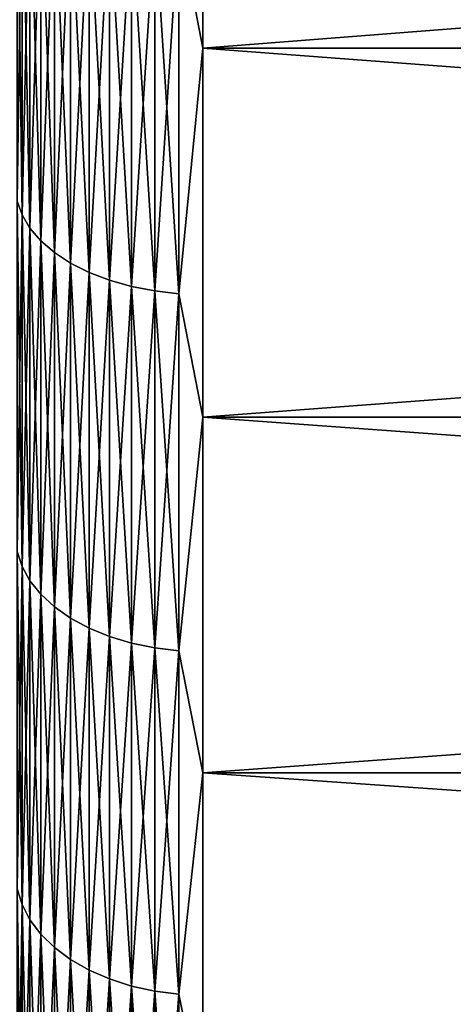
# Model space of a CAD drawing. Header units: metres. Extents: x -2 to 85, y -75 to 96.
# Tile 323 of 444: x 70.16 to 71.32, y 12.61 to 15.23. Entities that reach past the tile are written whole.
import ezdxf

# ---------------------------------------------------------------- set-up
doc = ezdxf.new("R2010")
doc.units = ezdxf.units.M
doc.layers.add('solid_20204500', color=7, linetype='CONTINUOUS')

msp = doc.modelspace()

# ---------------------------------------------------------------- linework, layer by layer
at = {"layer": 'solid_20204500'}
for points in [[(70.585388, 15.491072, -19.889185), (70.650002, 16.176983, -20.309265), (70.650002, 15.158851, -19.681334)], [(70.585388, 15.491072, 19.889185), (70.650002, 15.158851, 19.681334), (70.650002, 16.176983, 20.309265)], [(83.727272, 15.158851, -19.681334), (70.650002, 15.158851, -19.681334), (70.650002, 16.176983, -20.309265)], [(83.727272, 16.176983, -20.309265), (83.727272, 15.158851, -19.681334), (70.650002, 16.176983, -20.309265)], [(83.727272, 16.176983, 20.309265), (70.650002, 16.176983, 20.309265), (70.650002, 15.158851, 19.681334)], [(83.727272, 15.158851, 19.681334), (83.727272, 16.176983, 20.309265), (70.650002, 15.158851, 19.681334)], [(70.167053, 15.686105, 19.579082), (70.154274, 15.720289, 19.524729), (70.154274, 14.750954, 18.88039)], [(70.167053, 14.714071, -18.932951), (70.154274, 14.750954, -18.88039), (70.154274, 15.720289, -19.524729)], [(70.167053, 15.686105, -19.579082), (70.167053, 14.714071, -18.932951), (70.154274, 15.720289, -19.524729)], [(70.167053, 14.714071, 18.932951), (70.167053, 15.686105, 19.579082), (70.154274, 14.750954, 18.88039)], [(70.18811, 15.653102, 19.631557), (70.167053, 15.686105, 19.579082), (70.167053, 14.714071, 18.932951)], [(70.18811, 14.678463, -18.983692), (70.167053, 14.714071, -18.932951), (70.167053, 15.686105, -19.579082)], [(70.18811, 15.653102, -19.631557), (70.18811, 14.678463, -18.983692), (70.167053, 15.686105, -19.579082)], [(70.18811, 14.678463, 18.983692), (70.18811, 15.653102, 19.631557), (70.167053, 14.714071, 18.932951)], [(70.217087, 15.621846, 19.681253), (70.18811, 15.653102, 19.631557), (70.18811, 14.678463, 18.983692)], [(70.217087, 14.644741, -19.031748), (70.18811, 14.678463, -18.983692), (70.18811, 15.653102, -19.631557)], [(70.217087, 15.621846, -19.681253), (70.217087, 14.644741, -19.031748), (70.18811, 15.653102, -19.631557)], [(70.217087, 14.644741, 19.031748), (70.217087, 15.621846, 19.681253), (70.18811, 14.678463, 18.983692)], [(70.253479, 15.592875, 19.727318), (70.217087, 15.621846, 19.681253), (70.217087, 14.644741, 19.031748)], [(70.253479, 14.613482, -19.076294), (70.217087, 14.644741, -19.031748), (70.217087, 15.621846, -19.681253)], [(70.253479, 15.592875, -19.727318), (70.253479, 14.613482, -19.076294), (70.217087, 15.621846, -19.681253)], [(70.253479, 14.613482, 19.076294), (70.253479, 15.592875, 19.727318), (70.217087, 14.644741, 19.031748)], [(70.296677, 15.566683, 19.768963), (70.253479, 15.592875, 19.727318), (70.253479, 14.613482, 19.076294)], [(70.296677, 14.585223, -19.116564), (70.253479, 14.613482, -19.076294), (70.253479, 15.592875, -19.727318)], [(70.296677, 15.566683, -19.768963), (70.296677, 14.585223, -19.116564), (70.253479, 15.592875, -19.727318)], [(70.296677, 14.585223, 19.116564), (70.296677, 15.566683, 19.768963), (70.253479, 14.613482, 19.076294)], [(70.345932, 15.54372, 19.805473), (70.296677, 15.566683, 19.768963), (70.296677, 14.585223, 19.116564)], [(70.345932, 14.560448, -19.151869), (70.296677, 14.585223, -19.116564), (70.296677, 15.566683, -19.768963)], [(70.345932, 15.54372, -19.805473), (70.345932, 14.560448, -19.151869), (70.296677, 15.566683, -19.768963)], [(70.345932, 14.560448, 19.151869), (70.345932, 15.54372, 19.805473), (70.296677, 14.585223, 19.116564)], [(70.400398, 15.524381, 19.836224), (70.345932, 15.54372, 19.805473), (70.345932, 14.560448, 19.151869)], [(70.400398, 14.539581, -19.181604), (70.345932, 14.560448, -19.151869), (70.345932, 15.54372, -19.805473)], [(70.400398, 15.524381, -19.836224), (70.400398, 14.539581, -19.181604), (70.345932, 15.54372, -19.805473)], [(70.400398, 14.539581, 19.181604), (70.400398, 15.524381, 19.836224), (70.345932, 14.560448, 19.151869)], [(70.459145, 15.508996, 19.860685), (70.400398, 15.524381, 19.836224), (70.400398, 14.539581, 19.181604)], [(70.459145, 14.522982, -19.205259), (70.400398, 14.539581, -19.181604), (70.400398, 15.524381, -19.836224)], [(70.459145, 15.508996, -19.860685), (70.459145, 14.522982, -19.205259), (70.400398, 15.524381, -19.836224)], [(70.459145, 14.522982, 19.205259), (70.459145, 15.508996, 19.860685), (70.400398, 14.539581, 19.181604)], [(70.521156, 15.497829, 19.878441), (70.459145, 15.508996, 19.860685), (70.459145, 14.522982, 19.205259)], [(70.521156, 14.510934, -19.222429), (70.459145, 14.522982, -19.205259), (70.459145, 15.508996, -19.860685)], [(70.521156, 15.497829, -19.878441), (70.521156, 14.510934, -19.222429), (70.459145, 15.508996, -19.860685)], [(70.521156, 14.510934, 19.222429), (70.521156, 15.497829, 19.878441), (70.459145, 14.522982, 19.205259)], [(70.585388, 15.491072, 19.889185), (70.521156, 15.497829, 19.878441), (70.521156, 14.510934, 19.222429)], [(70.585388, 14.503643, -19.232819), (70.521156, 14.510934, -19.222429), (70.521156, 15.497829, -19.878441)], [(70.585388, 15.491072, -19.889185), (70.585388, 14.503643, -19.232819), (70.521156, 15.497829, -19.878441)], [(70.585388, 14.503643, 19.232819), (70.585388, 15.491072, 19.889185), (70.521156, 14.510934, 19.222429)], [(70.585388, 15.491072, -19.889185), (70.650002, 15.158851, -19.681334), (70.585388, 14.503643, -19.232819)], [(70.585388, 14.503643, 19.232819), (70.650002, 15.158851, 19.681334), (70.585388, 15.491072, 19.889185)], [(70.585388, 14.503643, -19.232819), (70.650002, 15.158851, -19.681334), (70.650002, 14.173989, -19.002407)], [(70.585388, 14.503643, 19.232819), (70.650002, 14.173989, 19.002407), (70.650002, 15.158851, 19.681334)], [(83.727272, 14.173989, -19.002407), (70.650002, 14.173989, -19.002407), (70.650002, 15.158851, -19.681334)], [(83.727272, 15.158851, -19.681334), (83.727272, 14.173989, -19.002407), (70.650002, 15.158851, -19.681334)], [(83.727272, 15.158851, 19.681334), (70.650002, 15.158851, 19.681334), (70.650002, 14.173989, 19.002407)], [(83.727272, 14.173989, 19.002407), (83.727272, 15.158851, 19.681334), (70.650002, 14.173989, 19.002407)], [(70.167053, 14.714071, 18.932951), (70.154274, 14.750954, 18.88039), (70.154274, 13.815358, 18.187971)], [(70.167053, 13.775871, -18.238604), (70.154274, 13.815358, -18.187971), (70.154274, 14.750954, -18.88039)], [(70.167053, 14.714071, -18.932951), (70.167053, 13.775871, -18.238604), (70.154274, 14.750954, -18.88039)], [(70.167053, 13.775871, 18.238604), (70.167053, 14.714071, 18.932951), (70.154274, 13.815358, 18.187971)], [(70.18811, 14.678463, 18.983692), (70.167053, 14.714071, 18.932951), (70.167053, 13.775871, 18.238604)], [(70.18811, 13.737748, -18.287485), (70.167053, 13.775871, -18.238604), (70.167053, 14.714071, -18.932951)], [(70.18811, 14.678463, -18.983692), (70.18811, 13.737748, -18.287485), (70.167053, 14.714071, -18.932951)], [(70.18811, 13.737748, 18.287485), (70.18811, 14.678463, 18.983692), (70.167053, 13.775871, 18.238604)], [(70.217087, 14.644741, 19.031748), (70.18811, 14.678463, 18.983692), (70.18811, 13.737748, 18.287485)], [(70.217087, 13.701645, -18.333778), (70.18811, 13.737748, -18.287485), (70.18811, 14.678463, -18.983692)], [(70.217087, 14.644741, -19.031748), (70.217087, 13.701645, -18.333778), (70.18811, 14.678463, -18.983692)], [(70.217087, 13.701645, 18.333778), (70.217087, 14.644741, 19.031748), (70.18811, 13.737748, 18.287485)], [(70.253479, 14.613482, 19.076294), (70.217087, 14.644741, 19.031748), (70.217087, 13.701645, 18.333778)], [(70.253479, 13.668179, -18.37669), (70.217087, 13.701645, -18.333778), (70.217087, 14.644741, -19.031748)], [(70.253479, 14.613482, -19.076294), (70.253479, 13.668179, -18.37669), (70.217087, 14.644741, -19.031748)], [(70.253479, 13.668179, 18.37669), (70.253479, 14.613482, 19.076294), (70.217087, 13.701645, 18.333778)], [(70.296677, 14.585223, 19.116564), (70.253479, 14.613482, 19.076294), (70.253479, 13.668179, 18.37669)], [(70.296677, 13.637924, -18.415483), (70.253479, 13.668179, -18.37669), (70.253479, 14.613482, -19.076294)], [(70.296677, 14.585223, -19.116564), (70.296677, 13.637924, -18.415483), (70.253479, 14.613482, -19.076294)], [(70.296677, 13.637924, 18.415483), (70.296677, 14.585223, 19.116564), (70.253479, 13.668179, 18.37669)], [(70.345932, 14.560448, 19.151869), (70.296677, 14.585223, 19.116564), (70.296677, 13.637924, 18.415483)], [(70.345932, 13.6114, -18.449493), (70.296677, 13.637924, -18.415483), (70.296677, 14.585223, -19.116564)], [(70.345932, 14.560448, -19.151869), (70.345932, 13.6114, -18.449493), (70.296677, 14.585223, -19.116564)], [(70.345932, 13.6114, 18.449493), (70.345932, 14.560448, 19.151869), (70.296677, 13.637924, 18.415483)], [(70.400398, 14.539581, 19.181604), (70.345932, 14.560448, 19.151869), (70.345932, 13.6114, 18.449493)], [(70.400398, 13.58906, -18.478138), (70.345932, 13.6114, -18.449493), (70.345932, 14.560448, -19.151869)], [(70.400398, 14.539581, -19.181604), (70.400398, 13.58906, -18.478138), (70.345932, 14.560448, -19.151869)], [(70.400398, 13.58906, 18.478138), (70.400398, 14.539581, 19.181604), (70.345932, 13.6114, 18.449493)], [(70.459145, 14.522982, 19.205259), (70.400398, 14.539581, 19.181604), (70.400398, 13.58906, 18.478138)], [(70.459145, 13.571288, -18.500927), (70.400398, 13.58906, -18.478138), (70.400398, 14.539581, -19.181604)], [(70.459145, 14.522982, -19.205259), (70.459145, 13.571288, -18.500927), (70.400398, 14.539581, -19.181604)], [(70.459145, 13.571288, 18.500927), (70.459145, 14.522982, 19.205259), (70.400398, 13.58906, 18.478138)], [(70.521156, 14.510934, 19.222429), (70.459145, 14.522982, 19.205259), (70.459145, 13.571288, 18.500927)], [(70.521156, 13.558389, -18.517466), (70.459145, 13.571288, -18.500927), (70.459145, 14.522982, -19.205259)], [(70.521156, 14.510934, -19.222429), (70.521156, 13.558389, -18.517466), (70.459145, 14.522982, -19.205259)], [(70.521156, 13.558389, 18.517466), (70.521156, 14.510934, 19.222429), (70.459145, 13.571288, 18.500927)], [(70.585388, 14.503643, 19.232819), (70.521156, 14.510934, 19.222429), (70.521156, 13.558389, 18.517466)], [(70.585388, 13.550583, -18.527475), (70.521156, 13.558389, -18.517466), (70.521156, 14.510934, -19.222429)], [(70.585388, 14.503643, -19.232819), (70.585388, 13.550583, -18.527475), (70.521156, 14.510934, -19.222429)], [(70.585388, 13.550583, 18.527475), (70.585388, 14.503643, 19.232819), (70.521156, 13.558389, 18.517466)], [(70.585388, 14.503643, -19.232819), (70.650002, 14.173989, -19.002407), (70.585388, 13.550583, -18.527475)], [(70.585388, 13.550583, 18.527475), (70.650002, 14.173989, 19.002407), (70.585388, 14.503643, 19.232819)], [(70.585388, 13.550583, -18.527475), (70.650002, 14.173989, -19.002407), (70.650002, 13.224952, -18.274242)], [(70.585388, 13.550583, 18.527475), (70.650002, 13.224952, 18.274242), (70.650002, 14.173989, 19.002407)], [(83.727272, 13.224952, -18.274242), (70.650002, 13.224952, -18.274242), (70.650002, 14.173989, -19.002407)], [(83.727272, 14.173989, -19.002407), (83.727272, 13.224952, -18.274242), (70.650002, 14.173989, -19.002407)], [(83.727272, 14.173989, 19.002407), (70.650002, 14.173989, 19.002407), (70.650002, 13.224952, 18.274242)], [(83.727272, 13.224952, 18.274242), (83.727272, 14.173989, 19.002407), (70.650002, 13.224952, 18.274242)], [(70.167053, 13.775871, 18.238604), (70.154274, 13.815358, 18.187971), (70.154274, 12.915885, 17.449236)], [(70.167053, 12.873893, -17.497812), (70.154274, 12.915885, -17.449236), (70.154274, 13.815358, -18.187971)], [(70.167053, 13.775871, -18.238604), (70.167053, 12.873893, -17.497812), (70.154274, 13.815358, -18.187971)], [(70.167053, 12.873893, 17.497812), (70.167053, 13.775871, 18.238604), (70.154274, 12.915885, 17.449236)], [(70.18811, 13.737748, 18.287485), (70.167053, 13.775871, 18.238604), (70.167053, 12.873893, 17.497812)], [(70.18811, 12.833353, -17.544708), (70.167053, 12.873893, -17.497812), (70.167053, 13.775871, -18.238604)], [(70.18811, 13.737748, -18.287485), (70.18811, 12.833353, -17.544708), (70.167053, 13.775871, -18.238604)], [(70.18811, 12.833353, 17.544708), (70.18811, 13.737748, 18.287485), (70.167053, 12.873893, 17.497812)], [(70.217087, 13.701645, 18.333778), (70.18811, 13.737748, 18.287485), (70.18811, 12.833353, 17.544708)], [(70.217087, 12.79496, -17.589121), (70.18811, 12.833353, -17.544708), (70.18811, 13.737748, -18.287485)], [(70.217087, 13.701645, -18.333778), (70.217087, 12.79496, -17.589121), (70.18811, 13.737748, -18.287485)], [(70.217087, 12.79496, 17.589121), (70.217087, 13.701645, 18.333778), (70.18811, 12.833353, 17.544708)], [(70.253479, 13.668179, 18.37669), (70.217087, 13.701645, 18.333778), (70.217087, 12.79496, 17.589121)], [(70.253479, 12.759372, -17.630289), (70.217087, 12.79496, -17.589121), (70.217087, 13.701645, -18.333778)], [(70.253479, 13.668179, -18.37669), (70.253479, 12.759372, -17.630289), (70.217087, 13.701645, -18.333778)], [(70.253479, 12.759372, 17.630289), (70.253479, 13.668179, 18.37669), (70.217087, 12.79496, 17.589121)], [(70.296677, 13.637924, 18.415483), (70.253479, 13.668179, 18.37669), (70.253479, 12.759372, 17.630289)], [(70.296677, 12.727199, -17.667507), (70.253479, 12.759372, -17.630289), (70.253479, 13.668179, -18.37669)], [(70.296677, 13.637924, -18.415483), (70.296677, 12.727199, -17.667507), (70.253479, 13.668179, -18.37669)], [(70.296677, 12.727199, 17.667507), (70.296677, 13.637924, 18.415483), (70.253479, 12.759372, 17.630289)], [(70.345932, 13.6114, 18.449493), (70.296677, 13.637924, 18.415483), (70.296677, 12.727199, 17.667507)], [(70.345932, 12.698992, -17.700136), (70.296677, 12.727199, -17.667507), (70.296677, 13.637924, -18.415483)], [(70.345932, 13.6114, -18.449493), (70.345932, 12.698992, -17.700136), (70.296677, 13.637924, -18.415483)], [(70.345932, 12.698992, 17.700136), (70.345932, 13.6114, 18.449493), (70.296677, 12.727199, 17.667507)], [(70.400398, 13.58906, 18.478138), (70.345932, 13.6114, 18.449493), (70.345932, 12.698992, 17.700136)], [(70.400398, 12.675236, -17.727617), (70.345932, 12.698992, -17.700136), (70.345932, 13.6114, -18.449493)], [(70.400398, 13.58906, -18.478138), (70.400398, 12.675236, -17.727617), (70.345932, 13.6114, -18.449493)], [(70.400398, 12.675236, 17.727617), (70.400398, 13.58906, 18.478138), (70.345932, 12.698992, 17.700136)], [(70.459145, 13.571288, 18.500927), (70.400398, 13.58906, 18.478138), (70.400398, 12.675236, 17.727617)], [(70.459145, 12.656337, -17.749479), (70.400398, 12.675236, -17.727617), (70.400398, 13.58906, -18.478138)], [(70.459145, 13.571288, -18.500927), (70.459145, 12.656337, -17.749479), (70.400398, 13.58906, -18.478138)], [(70.459145, 12.656337, 17.749479), (70.459145, 13.571288, 18.500927), (70.400398, 12.675236, 17.727617)], [(70.521156, 13.558389, 18.517466), (70.459145, 13.571288, 18.500927), (70.459145, 12.656337, 17.749479)], [(70.521156, 12.64262, -17.765347), (70.459145, 12.656337, -17.749479), (70.459145, 13.571288, -18.500927)], [(70.521156, 13.558389, -18.517466), (70.521156, 12.64262, -17.765347), (70.459145, 13.571288, -18.500927)], [(70.521156, 12.64262, 17.765347), (70.521156, 13.558389, 18.517466), (70.459145, 12.656337, 17.749479)], [(70.585388, 13.550583, 18.527475), (70.521156, 13.558389, 18.517466), (70.521156, 12.64262, 17.765347)], [(70.585388, 12.634319, -17.77495), (70.521156, 12.64262, -17.765347), (70.521156, 13.558389, -18.517466)], [(70.585388, 13.550583, -18.527475), (70.585388, 12.634319, -17.77495), (70.521156, 13.558389, -18.517466)], [(70.585388, 12.634319, 17.77495), (70.585388, 13.550583, 18.527475), (70.521156, 12.64262, 17.765347)], [(70.585388, 13.550583, -18.527475), (70.650002, 13.224952, -18.274242), (70.585388, 12.634319, -17.77495)], [(70.585388, 12.634319, 17.77495), (70.650002, 13.224952, 18.274242), (70.585388, 13.550583, 18.527475)], [(70.585388, 12.634319, -17.77495), (70.650002, 13.224952, -18.274242), (70.650002, 12.314198, -17.498732)], [(70.585388, 12.634319, 17.77495), (70.650002, 12.314198, 17.498732), (70.650002, 13.224952, 18.274242)], [(83.727272, 12.314198, -17.498732), (70.650002, 12.314198, -17.498732), (70.650002, 13.224952, -18.274242)], [(83.727272, 13.224952, -18.274242), (83.727272, 12.314198, -17.498732), (70.650002, 13.224952, -18.274242)], [(83.727272, 13.224952, 18.274242), (70.650002, 13.224952, 18.274242), (70.650002, 12.314198, 17.498732)], [(83.727272, 12.314198, 17.498732), (83.727272, 13.224952, 18.274242), (70.650002, 12.314198, 17.498732)], [(70.167053, 12.873893, 17.497812), (70.154274, 12.915885, 17.449236), (70.154274, 12.054824, 16.666065)], [(70.167053, 12.010435, -16.71246), (70.154274, 12.054824, -16.666065), (70.154274, 12.915885, -17.449236)], [(70.167053, 12.873893, -17.497812), (70.167053, 12.010435, -16.71246), (70.154274, 12.915885, -17.449236)], [(70.167053, 12.010435, 16.71246), (70.167053, 12.873893, 17.497812), (70.154274, 12.054824, 16.666065)], [(70.18811, 12.833353, 17.544708), (70.167053, 12.873893, 17.497812), (70.167053, 12.010435, 16.71246)], [(70.18811, 11.967581, -16.757252), (70.167053, 12.010435, -16.71246), (70.167053, 12.873893, -17.497812)], [(70.18811, 12.833353, -17.544708), (70.18811, 11.967581, -16.757252), (70.167053, 12.873893, -17.497812)], [(70.18811, 11.967581, 16.757252), (70.18811, 12.833353, 17.544708), (70.167053, 12.010435, 16.71246)], [(70.217087, 12.79496, 17.589121), (70.18811, 12.833353, 17.544708), (70.18811, 11.967581, 16.757252)], [(70.217087, 11.926996, -16.799671), (70.18811, 11.967581, -16.757252), (70.18811, 12.833353, -17.544708)], [(70.217087, 12.79496, -17.589121), (70.217087, 11.926996, -16.799671), (70.18811, 12.833353, -17.544708)], [(70.217087, 11.926996, 16.799671), (70.217087, 12.79496, 17.589121), (70.18811, 11.967581, 16.757252)], [(70.253479, 12.759372, 17.630289), (70.217087, 12.79496, 17.589121), (70.217087, 11.926996, 16.799671)], [(70.253479, 11.889377, -16.838991), (70.217087, 11.926996, -16.799671), (70.217087, 12.79496, -17.589121)], [(70.253479, 12.759372, -17.630289), (70.253479, 11.889377, -16.838991), (70.217087, 12.79496, -17.589121)], [(70.253479, 11.889377, 16.838991), (70.253479, 12.759372, 17.630289), (70.217087, 11.926996, 16.799671)], [(70.296677, 12.727199, 17.667507), (70.253479, 12.759372, 17.630289), (70.253479, 11.889377, 16.838991)], [(70.296677, 11.855367, -16.874538), (70.253479, 11.889377, -16.838991), (70.253479, 12.759372, -17.630289)], [(70.296677, 12.727199, -17.667507), (70.296677, 11.855367, -16.874538), (70.253479, 12.759372, -17.630289)], [(70.296677, 11.855367, 16.874538), (70.296677, 12.727199, 17.667507), (70.253479, 11.889377, 16.838991)], [(70.345932, 12.698992, 17.700136), (70.296677, 12.727199, 17.667507), (70.296677, 11.855367, 16.874538)], [(70.345932, 11.82555, -16.905704), (70.296677, 11.855367, -16.874538), (70.296677, 12.727199, -17.667507)], [(70.345932, 12.698992, -17.700136), (70.345932, 11.82555, -16.905704), (70.296677, 12.727199, -17.667507)], [(70.345932, 11.82555, 16.905704), (70.345932, 12.698992, 17.700136), (70.296677, 11.855367, 16.874538)], [(70.400398, 12.675236, 17.727617), (70.345932, 12.698992, 17.700136), (70.345932, 11.82555, 16.905704)], [(70.400398, 11.800438, -16.931952), (70.345932, 11.82555, -16.905704), (70.345932, 12.698992, -17.700136)], [(70.400398, 12.675236, -17.727617), (70.400398, 11.800438, -16.931952), (70.345932, 12.698992, -17.700136)], [(70.400398, 11.800438, 16.931952), (70.400398, 12.675236, 17.727617), (70.345932, 11.82555, 16.905704)], [(70.459145, 12.656337, 17.749479), (70.400398, 12.675236, 17.727617), (70.400398, 11.800438, 16.931952)], [(70.459145, 11.78046, -16.952833), (70.400398, 11.800438, -16.931952), (70.400398, 12.675236, -17.727617)], [(70.459145, 12.656337, -17.749479), (70.459145, 11.78046, -16.952833), (70.400398, 12.675236, -17.727617)], [(70.459145, 11.78046, 16.952833), (70.459145, 12.656337, 17.749479), (70.400398, 11.800438, 16.931952)], [(70.521156, 12.64262, 17.765347), (70.459145, 12.656337, 17.749479), (70.459145, 11.78046, 16.952833)], [(70.521156, 11.76596, -16.967989), (70.459145, 11.78046, -16.952833), (70.459145, 12.656337, -17.749479)], [(70.521156, 12.64262, -17.765347), (70.521156, 11.76596, -16.967989), (70.459145, 12.656337, -17.749479)], [(70.521156, 11.76596, 16.967989), (70.521156, 12.64262, 17.765347), (70.459145, 11.78046, 16.952833)], [(70.585388, 12.634319, 17.77495), (70.521156, 12.64262, 17.765347), (70.521156, 11.76596, 16.967989)], [(70.585388, 11.757185, -16.97716), (70.521156, 11.76596, -16.967989), (70.521156, 12.64262, -17.765347)], [(70.585388, 12.634319, -17.77495), (70.585388, 11.757185, -16.97716), (70.521156, 12.64262, -17.765347)], [(70.585388, 11.757185, 16.97716), (70.585388, 12.634319, 17.77495), (70.521156, 11.76596, 16.967989)], [(70.585388, 12.634319, -17.77495), (70.650002, 12.314198, -17.498732), (70.585388, 11.757185, -16.97716)], [(70.585388, 11.757185, 16.97716), (70.650002, 12.314198, 17.498732), (70.585388, 12.634319, 17.77495)]]:
    msp.add_3dface(points, dxfattribs=at)

doc.saveas('drawing.dxf')
